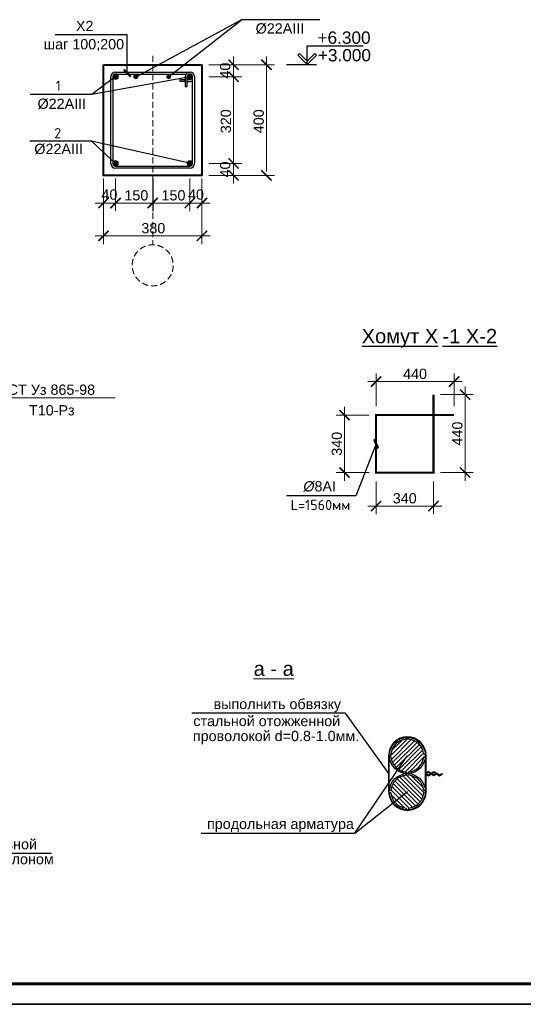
# Model space of a CAD drawing. Header units: millimetres. Extents: x 2063114 to 14983986, y -126020516 to 213791.
# Tile 520 of 656: x 2341793 to 2354068, y -509691 to -485691. Entities that reach past the tile are written whole.
import ezdxf
from ezdxf.enums import TextEntityAlignment as Align

# ---------------------------------------------------------------- set-up
doc = ezdxf.new("R2010")
doc.units = ezdxf.units.MM
doc.linetypes.add('ACAD_ISO04W100', pattern=[30, 24, -3, 0, -3])
doc.linetypes.add('HIDDEN', pattern=[0.375, 0.25, -0.125])
for name, color, linetype, lineweight in [('007-Extension', 32, 'Continuous', 15), ('RRRштриховка', 254, 'Continuous', 0), ('Арматура', 141, 'Continuous', 20), ('оси', 22, 'ACAD_ISO04W100', 13), ('РАЗМЕР АР', 150, 'Continuous', 20)]:
    doc.layers.add(name, color=color, linetype=linetype, lineweight=lineweight)
for name, color, linetype in [('2D-чертеж - Общий', 7, 'Continuous'), ('PDF _РАЗМЕРЫ КЖ', 7, 'Continuous'), ('размер', 7, 'Continuous')]:
    doc.layers.add(name, color=color, linetype=linetype)
doc.styles.get("Standard").update_dxf_attribs({"font": 'arial.ttf'})

# ---------------------------------------------------------------- blocks, each defined once
blk = doc.blocks.new('*U1591')
at = {"color": 0, "ltscale": 25}
blk.add_lwpolyline([(-59400, 42000), (0, 42000), (0, 0), (-59400, 0)], close=True, dxfattribs=at)
at = {"color": 0, "lineweight": 60, "ltscale": 25}
blk.add_lwpolyline([(-57400, 41500), (-500, 41500), (-500, 500), (-57400, 500)], close=True, dxfattribs=at)
blk = doc.blocks.new('_ArchTick')
at = {"color": 0, "linetype": 'ByBlock', "const_width": 0.15}
blk.add_lwpolyline([(-0.5, -0.5), (0.5, 0.5)], dxfattribs=at)
blk = doc.blocks.new('*U1590')
at = {"color": 0, "ltscale": 25}
blk.add_lwpolyline([(-59400, 42000), (0, 42000), (0, 0), (-59400, 0)], close=True, dxfattribs=at)

msp = doc.modelspace()

# ---------------------------------------------------------------- hatches: boundary and pattern name
at = {"lineweight": 15}
for color, points in [(1, [(2344194.79189, -487082.71562, 1), (2344064.79189, -487082.71562, 1)]), (1, [(2345874.79189, -487082.71562, -1), (2346004.79189, -487082.71562, -1)]), (3, [(2344194.79189, -489192.71562, -1), (2344064.79189, -489192.71562, -1)]), (3, [(2345874.79189, -489192.71562, 1), (2346004.79189, -489192.71562, 1)])]:
    msp.add_hatch(color=color, dxfattribs=at).paths.add_polyline_path(points)
h = msp.add_hatch(color=4, dxfattribs=at)
edge = h.paths.add_edge_path()
edge.add_arc((2344623.75627, -487082.71562), 49.22891, 0, 360)
h = msp.add_hatch(color=4, dxfattribs=at)
edge = h.paths.add_edge_path()
edge.add_arc((2345423.3945, -487082.71562), 49.22891, 0, 360)
at = {"layer": 'RRRштриховка', "ltscale": 1.5}
h = msp.add_hatch(dxfattribs=at)
h.set_pattern_fill('ANSI31', color=0, scale=600, style=0)
h.set_pattern_definition([(45, (2255119.89, -1230865.235), (-53.0330086, 53.0330086), [])])
h.paths.add_polyline_path([(2351271.73701, -504066.7937), (2351271.73701, -504026.69104, 0.370891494), (2351640.61043, -503657.81762), (2351680.7131, -503657.81762, 0.0341306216), (2351680.7131, -503597.81762), (2351640.61043, -503597.81762, 0.370891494), (2351271.73701, -503228.94421), (2351271.73701, -503188.84154, 0.0170603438), (2351241.73701, -503187.81762, 0.0170603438), (2351211.73701, -503188.84154), (2351211.73701, -503228.94421, 0.370891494), (2350842.8636, -503597.81762), (2350802.76093, -503597.81762, 0.0341306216), (2350802.76093, -503657.81762), (2350842.8636, -503657.81762, 0.370891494), (2351211.73701, -504026.69104), (2351211.73701, -504066.7937, 0.0170603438), (2351241.73701, -504067.81762, 0.0170603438)])
h = msp.add_hatch(dxfattribs=at)
h.set_pattern_fill('ANSI31', color=0, scale=600, angle=-90, style=0)
h.set_pattern_definition([(315, (2110937.12, -2345261.23), (53.0330086, 53.0330086), [])])
h.paths.add_polyline_path([(2351271.73701, -504946.7937), (2351271.73701, -504906.69104, 0.370891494), (2351640.61043, -504537.81762), (2351680.7131, -504537.81762, 0.0341306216), (2351680.7131, -504477.81762), (2351640.61043, -504477.81762, 0.370891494), (2351271.73701, -504108.94421), (2351271.73701, -504068.84154, 0.0170603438), (2351241.73701, -504067.81762, 0.0170603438), (2351211.73701, -504068.84154), (2351211.73701, -504108.94421, 0.370891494), (2350842.8636, -504477.81762), (2350802.76093, -504477.81762, 0.0341306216), (2350802.76093, -504537.81762), (2350842.8636, -504537.81762, 0.370891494), (2351211.73701, -504906.69104), (2351211.73701, -504946.7937, 0.0170603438), (2351241.73701, -504947.81762, 0.0170603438)])

# ---------------------------------------------------------------- linework, layer by layer
for p, q in [((2347199.5632, -485695.85001), (2344611.18708, -487098.22335)), ((2345423.3945, -487082.71562), (2347199.5632, -485695.85001)), ((2344124.79189, -487077.71562), (2343550.15755, -487514.15971)), ((2345944.79189, -487087.71562), (2343550.15755, -487514.15971)), ((2344014.79189, -489197.71578), (2344014.79189, -487077.71562)), ((2346054.79189, -487077.71562), (2346054.79189, -489197.71562)), ((2345944.79189, -489307.71562), (2344124.79189, -489307.71562))]:
    msp.add_line(p, q)
at = {"color": 0, "linetype": 'Continuous', "lineweight": 25}
for p, q in [((2348614.08062, -486516.03228), (2348574.30586, -486555.80703)), ((2348574.30586, -486555.80703), (2348799.30579, -486780.80696)), ((2348799.30579, -486701.25747), (2348614.08062, -486516.03228)), ((2348799.30579, -486701.25747), (2348984.53096, -486516.03228)), ((2349024.30572, -486555.80703), (2348799.30579, -486780.80696)), ((2348799.30579, -486780.80696), (2348799.30579, -486701.25747)), ((2348799.30579, -486780.80696), (2348799.30579, -486701.25747)), ((2348984.53096, -486516.03228), (2349024.30572, -486555.80703))]:
    msp.add_line(p, q, dxfattribs=at)
at = {"lineweight": 25}
for p, q in [((2344349.1706, -486907.10899), (2344327.9574, -486928.32219)), ((2344327.9574, -486928.32219), (2344477.95745, -487078.32224)), ((2344499.17065, -487057.10904), (2344349.1706, -486907.10899)), ((2344477.95745, -487078.32224), (2344499.17065, -487057.10904)), ((2350449.8111, -495925.9928), (2350422.35686, -495938.08681)), ((2350422.35686, -495938.08681), (2350507.87446, -496132.21761)), ((2350535.32869, -496120.1236), (2350449.8111, -495925.9928)), ((2350507.87446, -496132.21761), (2350535.32869, -496120.1236))]:
    msp.add_line(p, q, dxfattribs=at)
at = {"lineweight": 25, "extrusion": (0, 1, 0)}
for points, elevation in [([(-2349106.31509, 0), (-2347199.5632, 0)], -485695.85001), ([(-2344413.56402, 0), (-2342659.77615, 0)], -486063.6754), ([(-2343550.15755, 0), (-2342048.07422, 0)], -487514.15971), ([(-2343540.15755, 0), (-2342038.07422, 0)], -488652.16981), ([(-2349987.44836, 0), (-2348293.06556, 0)], -497294.30727)]:
    msp.add_lwpolyline(points, dxfattribs=dict(at, elevation=elevation))
at = {"lineweight": 25, "extrusion": (1, 0, 0), "elevation": 2344413.56402}
msp.add_lwpolyline([(-486992.71562, 0), (-486063.6754, 0)], dxfattribs=at)
at = {"color": 0, "linetype": 'Continuous', "lineweight": 25, "extrusion": (1, 0, 0), "elevation": 2348799.30579}
msp.add_lwpolyline([(-486780.80696, 0), (-486330.80696, 0)], dxfattribs=at)
at = {"color": 0, "linetype": 'Continuous', "lineweight": 25, "extrusion": (0, 1, 0)}
for points, elevation in [([(-2348799.30579, 0), (-2350164.61087, 0)], -486330.80696), ([(-2348297.61362, 0), (-2349024.30579, 0)], -486780.80696)]:
    msp.add_lwpolyline(points, dxfattribs=dict(at, elevation=elevation))
at = {"lineweight": 40, "ltscale": 100}
msp.add_lwpolyline([(2343834.79189, -486787.71562), (2346234.79189, -486787.71562), (2346234.79189, -489487.71562), (2343834.79189, -489487.71562)], close=True, dxfattribs=at)
at = {"lineweight": 25, "extrusion": (-0.22063, -0.975358, 0), "elevation": -40445.0808}
msp.add_lwpolyline([(2396050.97962, 0), (2393600.97104, 0)], dxfattribs=at)
at = {"lineweight": 25, "extrusion": (-0.682243, -0.731126, 0), "elevation": -1241597.20211}
msp.add_lwpolyline([(2047601.48286, 0), (2046801.84699, 0)], dxfattribs=at)
at = {"lineweight": 25}
msp.add_lwpolyline([(2350478.84278, -496029.1052), (2349987.44836, -497294.30727)], dxfattribs=at)
at = {"color": 0}
for points in [[(2349726.49159, -502596.16964), (2345985.84781, -502596.16964)], [(2349960.18777, -505517.84523), (2351241.73701, -504507.81762)], [(2346216.91531, -505517.84523), (2349960.18777, -505517.84523)], [(2342564.41049, -506013.44151), (2339243.6019, -506013.44151)]]:
    msp.add_lwpolyline(points, dxfattribs=at)
at = {"color": 0, "ltscale": 1.5}
for points in [[(2349726.49159, -502596.16964), (2350785.73701, -504067.81762)], [(2351211.73701, -503228.94421), (2351211.73701, -503188.84154)], [(2351271.73701, -503228.94421), (2351271.73701, -503188.84154)], [(2349960.18777, -505517.84523), (2351241.73701, -503627.81762)], [(2350801.73701, -504507.81762), (2350801.73701, -503627.81762)], [(2350842.8636, -503597.81762), (2350802.76093, -503597.81762)], [(2350842.8636, -503657.81762), (2350802.76093, -503657.81762)], [(2351640.61043, -503597.81762), (2351680.7131, -503597.81762)], [(2351640.61043, -503657.81762), (2351680.7131, -503657.81762)], [(2351681.73701, -504507.81762), (2351681.73701, -503627.81762)], [(2351211.73701, -504026.69104), (2351211.73701, -504066.7937)], [(2351211.73701, -504108.94421), (2351211.73701, -504068.84154)], [(2351271.73701, -504026.69104), (2351271.73701, -504066.7937)], [(2351271.73701, -504108.94421), (2351271.73701, -504068.84154)], [(2351753.14404, -504014.89044), (2351681.73701, -504057.73466)], [(2351681.73701, -504057.73466), (2351753.14404, -504014.89044), (2351890.62475, -504097.37887), (2351941.60003, -504066.7937)], [(2351697.73701, -504066.7937), (2351753.14404, -504033.54949), (2351890.62475, -504116.03792), (2351957.14923, -504076.12323)], [(2351697.73701, -504066.7937), (2351753.14404, -504100.03792), (2351808.55106, -504066.7937)], [(2351697.73701, -504085.45275), (2351753.14404, -504118.69696), (2351824.10026, -504076.12323)], [(2351824.10026, -504057.46418), (2351890.62475, -504017.54949), (2352028.10546, -504100.03792), (2352083.51248, -504066.7937)], [(2351839.64947, -504066.7937), (2351890.62475, -504036.20854), (2352028.10546, -504118.69696), (2352099.06169, -504076.12323)], [(2352083.51248, -504066.7937), (2352099.06169, -504076.12323)], [(2350842.8636, -504477.81762), (2350802.76093, -504477.81762)], [(2351640.61043, -504477.81762), (2351680.7131, -504477.81762)], [(2350842.8636, -504537.81762), (2350802.76093, -504537.81762)], [(2351640.61043, -504537.81762), (2351680.7131, -504537.81762)], [(2351211.73701, -504906.69104), (2351211.73701, -504946.7937)], [(2351271.73701, -504906.69104), (2351271.73701, -504946.7937)]]:
    msp.add_lwpolyline(points, dxfattribs=at)
msp.add_lwpolyline([(2351697.73701, -504048.13466), (2351697.73701, -503627.81762, 1), (2350785.73701, -503627.81762), (2350785.73701, -504507.81762, 1), (2351697.73701, -504507.81762), (2351697.73701, -504066.7937)], format="xyb", dxfattribs=at)
at = {"color": 1, "lineweight": 15}
for centre in [(2344129.79189, -487082.71562), (2345939.79189, -487082.71562)]:
    msp.add_circle(centre, 65, dxfattribs=at)
at = {"color": 4, "lineweight": 15}
for centre in [(2344623.75627, -487082.71562), (2345423.3945, -487082.71562)]:
    msp.add_circle(centre, 49.22891, dxfattribs=at)
at = {"color": 3, "lineweight": 15}
for centre in [(2344129.79189, -489192.71562), (2345939.79189, -489192.71562)]:
    msp.add_circle(centre, 65, dxfattribs=at)
at = {"color": 0, "ltscale": 1.5}
for centre in [(2351241.73701, -503627.81762), (2351241.73701, -504507.81762)]:
    msp.add_circle(centre, 440, dxfattribs=at)
for centre, start, end in [((2344124.79189, -489197.71562), 180, 270), ((2345944.79189, -489197.71562), 270, 0)]:
    msp.add_arc(centre, 110, start, end)
for centre, start, end in [((2351241.73701, -503627.81762), 94.301222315, 175.698777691), ((2351241.73701, -503627.81762), 4.301222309, 85.698777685), ((2351241.73701, -503627.81762), 184.301222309, 265.698777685), ((2351241.73701, -503627.81762), 274.301222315, 355.698777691), ((2351241.73701, -504507.81762), 94.301222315, 175.698777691), ((2351241.73701, -504507.81762), 4.301222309, 85.698777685), ((2351241.73701, -504507.81762), 184.301222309, 265.698777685), ((2351241.73701, -504507.81762), 274.301222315, 355.698777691)]:
    msp.add_arc(centre, 400, start, end, dxfattribs=at)
at = {"layer": '2D-чертеж - Общий', "linetype": 'Continuous'}
for p, q in [((2344124.79186, -486967.71562), (2345944.7922, -486967.71562)), ((2344064.79189, -487082.71562), (2344064.79189, -489192.71586)), ((2344124.79189, -487017.71562), (2344134.79189, -487017.71562)), ((2344124.79203, -487017.71562), (2345842.59658, -487017.71562)), ((2345700.12058, -487197.71562), (2345700.12058, -487147.71562)), ((2345700.12058, -487147.71562), (2345824.79189, -487147.71562)), ((2345824.79189, -487197.71562), (2345700.12058, -487197.71562)), ((2345824.79189, -487077.71545), (2345824.79189, -487317.71562)), ((2345874.79189, -487317.71562), (2345874.79189, -487077.71549)), ((2345874.79189, -487147.71562), (2345944.79189, -487147.71562)), ((2345874.79189, -487197.71562), (2345944.79189, -487197.71562)), ((2345944.79189, -487017.71562), (2345934.79189, -487017.71562)), ((2346004.79189, -489197.71562), (2346004.79189, -487087.71562)), ((2345824.79189, -487317.71562), (2345874.79189, -487317.71562)), ((2344124.79189, -489257.71562), (2345034.79189, -489257.71562)), ((2345034.79189, -489257.71562), (2345944.79189, -489257.71562))]:
    msp.add_line(p, q, dxfattribs=at)
for centre, radius, start, end in [((2344124.79189, -487077.71562), 110, 90, 180), ((2345934.79189, -487077.71562), 110, 90, 180), ((2345944.79189, -487077.71562), 110, 0, 90), ((2344124.79189, -487077.71562), 60, 90, 180), ((2344124.79203, -487077.71562), 60, 90, 180), ((2344134.79189, -487077.71562), 60, 0, 90), ((2345934.79189, -487077.71562), 60, 90, 180), ((2345944.79189, -487077.71562), 60, 0, 90), ((2345944.79189, -487087.71562), 60, 270, 0), ((2345944.79189, -487087.71562), 110, 270, 303.055731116), ((2344124.79189, -489197.71562), 60, 180, 270), ((2345944.79189, -489197.71562), 60, 270, 0)]:
    msp.add_arc(centre, radius, start, end, dxfattribs=at)
at = {"layer": 'PDF _РАЗМЕРЫ КЖ', "lineweight": 13}
msp.add_lwpolyline([(2344118.13778, -494908.93522), (2340739.86634, -494908.93522), (2340108.66299, -495704.60704)], dxfattribs=at)
at = {"layer": 'Арматура', "const_width": 50}
msp.add_lwpolyline([(2352378.84278, -495329.1052), (2350478.84278, -495329.1052), (2350478.84278, -496729.1052), (2351878.84278, -496729.1052), (2351878.84278, -494829.1052)], dxfattribs=at)
at = {"layer": 'оси', "color": 1, "linetype": 'HIDDEN', "ltscale": 600}
msp.add_line((2345034.79189, -486568.18126), (2345034.79189, -491178.71202), dxfattribs=at)
msp.add_circle((2345034.79189, -491678.71202), 500, dxfattribs=at)
at = {"layer": 'размер'}
msp.add_line((2345034.79189, -489559.2688), (2345034.79189, -490359.2688), dxfattribs=at)
msp.add_line((2345034.79189, -489559.2688), (2345034.79189, -490359.2688), dxfattribs=at)
at = {"layer": 'РАЗМЕР АР'}
for p, q in [((2347006.34507, -487282.71562), (2347006.34507, -486587.71562)), ((2347806.34507, -489387.71562), (2347806.34507, -486587.71562)), ((2346406.34507, -486787.71562), (2347206.34507, -486787.71562)), ((2346406.34507, -486787.71562), (2347206.34507, -486787.71562)), ((2347006.34507, -489092.71562), (2347006.34507, -486882.71562)), ((2347206.34507, -486787.71562), (2348006.34507, -486787.71562)), ((2346406.34507, -487082.71562), (2347206.34507, -487082.71562)), ((2346406.34507, -487082.71562), (2347206.34507, -487082.71562)), ((2347006.34507, -488992.71562), (2347006.34507, -489687.71562)), ((2346406.34507, -489192.71562), (2347206.34507, -489192.71562)), ((2346406.34507, -489192.71562), (2347206.34507, -489192.71562)), ((2343834.79189, -489559.2688), (2343834.79189, -490359.2688)), ((2344129.79189, -489559.2688), (2344129.79189, -490359.2688)), ((2344129.79189, -489559.2688), (2344129.79189, -490359.2688)), ((2345939.79189, -489559.2688), (2345939.79189, -490359.2688)), ((2345939.79189, -489559.2688), (2345939.79189, -490359.2688)), ((2346234.79189, -489559.2688), (2346234.79189, -490359.2688)), ((2346406.34507, -489487.71562), (2347206.34507, -489487.71562)), ((2347206.34507, -489487.71562), (2348006.34507, -489487.71562)), ((2344329.79189, -490159.2688), (2343634.79189, -490159.2688)), ((2343929.79189, -490159.2688), (2345234.79189, -490159.2688)), ((2344834.79189, -490159.2688), (2346139.79189, -490159.2688)), ((2345739.79189, -490159.2688), (2346434.79189, -490159.2688)), ((2343834.79189, -490359.2688), (2343834.79189, -491159.2688)), ((2346234.79189, -490359.2688), (2346234.79189, -491159.2688)), ((2343634.79189, -490959.2688), (2346434.79189, -490959.2688)), ((2350478.84278, -495112.48066), (2350478.84278, -494312.48066)), ((2352378.84278, -495112.48066), (2352378.84278, -494312.48066)), ((2350278.84278, -494512.48066), (2352578.84278, -494512.48066)), ((2352647.73268, -496929.1052), (2352647.73268, -494629.1052)), ((2352047.73268, -494829.1052), (2352847.73268, -494829.1052)), ((2350309.95288, -495329.1052), (2349509.95288, -495329.1052)), ((2349709.95288, -496929.1052), (2349709.95288, -495129.1052)), ((2350309.95288, -496729.1052), (2349509.95288, -496729.1052)), ((2352047.73268, -496729.1052), (2352847.73268, -496729.1052)), ((2350478.84278, -496945.72975), (2350478.84278, -497745.72975)), ((2351878.84278, -496945.72975), (2351878.84278, -497745.72975)), ((2350278.84278, -497545.72975), (2352078.84278, -497545.72975))]:
    msp.add_line(p, q, dxfattribs=at)

# ---------------------------------------------------------------- block references
for name, p in [('*U1591', (2379792.08613, -509691.31434)), ('*U1590', (2379792.08613, -551691.31434))]:
    msp.add_blockref(name, p)
at = {"layer": 'РАЗМЕР АР', "xscale": 250, "yscale": 250, "zscale": 250}
for p, rotation in [((2347006.34507, -486787.71562), 90), ((2347806.34507, -486787.71562), 90), ((2347006.34507, -487082.71562), 270), ((2347006.34507, -487082.71562), 90), ((2347006.34507, -489192.71562), 90), ((2347006.34507, -489192.71562), 270), ((2347006.34507, -489487.71562), 270), ((2347806.34507, -489487.71562), 270), ((2343834.79189, -490159.2688), 180), ((2344129.79189, -490159.2688), 180), ((2345034.79189, -490159.2688), 180), ((2345939.79189, -490159.2688), 180), ((2343834.79189, -490959.2688), 180), ((2350478.84278, -494512.48066), 180), ((2352647.73268, -494829.1052), 90), ((2349709.95288, -495329.1052), 90), ((2349709.95288, -496729.1052), 270), ((2352647.73268, -496729.1052), 270), ((2350478.84278, -497545.72975), 180)]:
    msp.add_blockref('_ArchTick', p, dxfattribs=dict(at, rotation=rotation))
for p in [(2344129.79189, -490159.2688), (2345034.79189, -490159.2688), (2345939.79189, -490159.2688), (2346234.79189, -490159.2688), (2346234.79189, -490959.2688), (2352378.84278, -494512.48066), (2351878.84278, -497545.72975)]:
    msp.add_blockref('_ArchTick', p, dxfattribs=at)

# ---------------------------------------------------------------- texts
for s, p in [('%%UХомут Х', (2350128.76352, -493577.90617)), ('%%U-1 X-2', (2352098.21677, -493577.90617))]:
    msp.add_text(s, height=350).set_placement(p)
at = {"lineweight": 25, "char_height": 250, "attachment_point": 1}
for s, insert, width in [('Х2', (2343162.73018, -485719.51227), 565.719697), ('%%C22AIII', (2347543.85277, -485778.38586), 1327.6515152), ('шаг 100;200', (2342376.30611, -486163.05054), 2297.7451921), ('{\\fISOCPEUR|b0|i0|c0|p34;1}', (2342671.44465, -487173.51926), 332.7651515), ('%%C22AIII', (2342227.80907, -487614.15971), 1327.6515152), ('{\\fISOCPEUR|b0|i0|c0|p34;2}', (2342634.22868, -488331.6853), 634.3916438), ('%%C22AIII', (2342150.01809, -488715.67646), 1327.6515152), ('{\\fArial|b0|i1|c204|p34;%%C}8АI', (2348706.22155, -496940.84626), 839.5833333), ('{\\fISOCPEUR|b0|i0|c204|p34;L=1560мм}', (2348398.43321, -497394.30727), 1594.3181818)]:
    msp.add_mtext(s, dxfattribs=dict(at, insert=insert, width=width))
at = {"color": 0, "linetype": 'Continuous', "lineweight": 25, "char_height": 300, "attachment_point": 1}
for s, insert, width in [('+6.300', (2349051.8529, -485977.95465), 1128.8778409), ('+3.000', (2349061.19277, -486406.40698), 1498.0397727)]:
    msp.add_mtext(s, dxfattribs=dict(at, insert=insert, width=width))
at = {"layer": '007-Extension', "color": 0}
for s, height, p in [('%%Ua - a', 350, (2347983.98249, -501685.62881)), ('продольная арматура ', 250, (2348197.16885, -505417.84523))]:
    msp.add_text(s, height=height, dxfattribs=at).set_placement(p, align=Align.CENTER)
for s, p in [('выполнить обвязку', (2346518.23369, -502496.16964)), ('стальной отожженной ', (2346025.63687, -502910.78142)), ('проволокой d=0.8-1.0мм.  ', (2346013.50552, -503275.39321)), ('отгиб продольной ', (2339298.08887, -505913.44151)), ('арматуры с уклоном ', (2339298.08887, -506278.31885))]:
    msp.add_text(s, height=250, dxfattribs=at).set_placement(p)
at = {"layer": '007-Extension', "color": 0, "char_height": 250, "attachment_point": 7}
for s, insert in [('РСТ Уз 865-98', (2341268.83252, -494837.81371)), ('Т10-Рз', (2342020.05341, -495340.10933))]:
    msp.add_mtext(s, dxfattribs=dict(at, insert=insert))
at = {"layer": 'РАЗМЕР АР'}
for s, p in [('150', (2344344.79189, -490096.7688)), ('150', (2345249.79189, -490096.7688)), ('380', (2344759.79189, -490896.7688))]:
    msp.add_text(s, height=250, dxfattribs=at).set_placement(p)
at = {"layer": 'РАЗМЕР АР', "char_height": 250, "attachment_point": 5, "rotation": 90}
for s, insert in [('\\A1;40', (2346801.92824, -486933.05042)), ('\\A1;320', (2346818.84507, -488166.24518)), ('\\A1;400', (2347618.84507, -488166.24518)), ('\\A1;40', (2346801.92824, -489342.38081)), ('\\A1;440', (2352460.23268, -495779.1052)), ('\\A1;340', (2349522.45288, -496029.1052))]:
    msp.add_mtext(s, dxfattribs=dict(at, insert=insert))
at = {"layer": 'РАЗМЕР АР', "char_height": 250, "attachment_point": 5}
for s, insert in [('\\A1;40', (2343980.1267, -489954.85197)), ('\\A1;40', (2346089.45708, -489954.85197)), ('\\A1;440', (2351428.84278, -494324.98066)), ('\\A1;340', (2351178.84278, -497358.22975))]:
    msp.add_mtext(s, dxfattribs=dict(at, insert=insert))

doc.saveas('drawing.dxf')
